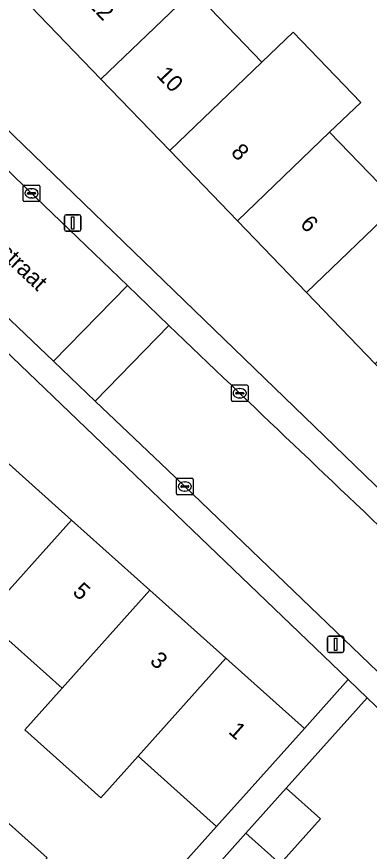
# Model space of a CAD drawing. Extents: x 159039 to 160102, y 381214 to 382524.
# Drawn here: x 159532 to 159553.2, y 382042.6 to 382093 of the extents above; entities that cross this region are included whole.
import ezdxf

# ---------------------------------------------------------------- set-up
doc = ezdxf.new("R2010")
doc.units = 0
for name, color, linetype in [('IMGEO_Erf', 7, 'Continuous'), ('IMGEO_Kolk', 7, 'Continuous'), ('IMGEO_Lichtmast', 7, 'Continuous'), ('IMGEO_Openbare_ruimte_label', 7, 'Continuous'), ('IMGEO_Pand', 7, 'Continuous'), ('IMGEO_Pand_nummerreeks', 7, 'Continuous'), ('IMGEO_Rijbaan_lokaal_open', 7, 'Continuous'), ('IMGEO_Voetpad_open', 7, 'Continuous')]:
    doc.layers.add(name, color=color, linetype=linetype)

msp = doc.modelspace()

# ---------------------------------------------------------------- linework, layer by layer
at = {"layer": 'IMGEO_Erf'}
for points in [[(159537.051, 382089.211), (159532.823, 382093.605), (159528.601, 382097.993), (159524.465, 382102.291), (159520.29, 382106.63), (159516.185, 382110.896), (159512.041, 382115.204), (159506.53, 382109.971), (159523.273, 382094.042), (159554.187, 382064.114), (159557.828, 382067.617), (159553.604, 382072.007), (159549.462, 382076.312), (159545.293, 382080.644), (159541.208, 382084.89)], [(159515.849, 382087.626), (159512.048, 382083.357), (159516.878, 382079.034), (159521.34, 382075.039), (159525.882, 382070.974), (159530.714, 382066.649), (159535.272, 382062.569), (159540.008, 382058.33), (159544.602, 382054.217), (159549.337, 382049.979), (159551.977, 382052.929)]]:
    msp.add_lwpolyline(points, close=True, dxfattribs=at)
for points in [[(159542.615, 382094.565), (159546.773, 382090.245), (159548.647, 382092.048), (159552.744, 382087.79), (159550.858, 382085.999), (159555.026, 382081.666), (159559.169, 382077.362), (159563.393, 382072.971), (159568.978, 382078.786), (159566.157, 382081.688), (159567.898, 382083.38), (159566.651, 382084.684), (159564.877, 382082.978), (159563.437, 382084.475), (159560.797, 382087.219), (159557.897, 382090.234), (159559.676, 382091.945), (159556.963, 382094.765)], [(159536.566, 382035.707), (159544.039, 382044.059), (159539.303, 382048.298), (159537.053, 382045.785), (159532.459, 382049.899), (159534.708, 382052.411), (159529.973, 382056.649)], [(159567.432, 382038.126), (159561.827, 382043.469), (159553.121, 382051.83), (159548.229, 382046.364), (159550.302, 382044.509), (159547.874, 382041.797), (159545.067, 382038.66), (159542.994, 382040.515), (159540.007, 382037.153), (159542.08, 382035.298), (159539.652, 382032.585), (159536.845, 382029.449), (159534.772, 382031.304), (159531.743, 382028.058), (159533.844, 382026.183), (159531.386, 382023.429), (159528.617, 382020.325), (159526.516, 382022.2), (159525.046, 382020.559), (159532.198, 382014.154), (159536.445, 382018.911), (159540.581, 382023.545), (159544.66, 382028.114), (159548.783, 382032.733)], [(159530.742, 382044.906), (159533.809, 382042.161)]]:
    msp.add_lwpolyline(points, dxfattribs=at)
at = {"layer": 'IMGEO_Kolk'}
for p, q in [((159532.367, 382081.885), (159532.367, 382082.737)), ((159532.442, 382082.811), (159533.294, 382082.811)), ((159533.368, 382082.737), (159533.368, 382081.885)), ((159532.626, 382082.305), (159532.626, 382082.317)), ((159533.064, 382082.268), (159532.666, 382082.268)), ((159532.669, 382082.354), (159533.067, 382082.354)), ((159532.855, 382082.591), (159532.88, 382082.591)), ((159533.11, 382082.317), (159533.11, 382082.305)), ((159533.294, 382081.811), (159532.442, 382081.811)), ((159532.878, 382082.031), (159532.853, 382082.031)), ((159544.93, 382069.805), (159544.93, 382070.657)), ((159545.005, 382070.731), (159545.857, 382070.731)), ((159545.931, 382070.657), (159545.931, 382069.805)), ((159545.189, 382070.225), (159545.189, 382070.237)), ((159545.627, 382070.188), (159545.229, 382070.188)), ((159545.232, 382070.274), (159545.63, 382070.274)), ((159545.418, 382070.511), (159545.443, 382070.511)), ((159545.673, 382070.237), (159545.673, 382070.225)), ((159545.857, 382069.731), (159545.005, 382069.731)), ((159545.441, 382069.951), (159545.416, 382069.951)), ((159541.618, 382064.172), (159541.618, 382065.024)), ((159541.693, 382065.098), (159542.545, 382065.098)), ((159542.619, 382065.024), (159542.619, 382064.172)), ((159541.877, 382064.592), (159541.877, 382064.604)), ((159542.315, 382064.555), (159541.917, 382064.555)), ((159541.92, 382064.641), (159542.318, 382064.641)), ((159542.106, 382064.878), (159542.131, 382064.878)), ((159542.361, 382064.604), (159542.361, 382064.592)), ((159542.545, 382064.098), (159541.693, 382064.098)), ((159542.129, 382064.318), (159542.104, 382064.318))]:
    msp.add_line(p, q, dxfattribs=at)
for points in [[(159532.367, 382081.885), (159532.367, 382082.737)], [(159532.442, 382082.811), (159533.294, 382082.811)], [(159533.368, 382082.737), (159533.368, 382081.885)], [(159533.294, 382081.811), (159532.442, 382081.811)], [(159544.93, 382069.805), (159544.93, 382070.657)], [(159545.005, 382070.731), (159545.857, 382070.731)], [(159545.931, 382070.657), (159545.931, 382069.805)], [(159545.857, 382069.731), (159545.005, 382069.731)], [(159541.618, 382064.172), (159541.618, 382065.024)], [(159541.693, 382065.098), (159542.545, 382065.098)], [(159542.619, 382065.024), (159542.619, 382064.172)], [(159542.545, 382064.098), (159541.693, 382064.098)]]:
    msp.add_lwpolyline(points, dxfattribs=at)
for centre, radius, start, end in [((159532.444, 382082.735), 0.0765, 91.552, 178.448), ((159532.444, 382082.735), 0.0765, 91.552, 178.448), ((159533.292, 382082.735), 0.0765, 1.552, 88.448), ((159533.292, 382082.735), 0.0765, 1.552, 88.448), ((159532.666, 382082.314), 0.0403, 85.8775, 175.7526), ((159532.663, 382082.304), 0.0366, 178.938, 274.7102), ((159533.067, 382082.311), 0.043, 264.8664, 352.4533), ((159533.071, 382082.316), 0.0386, 1.7309, 96.639), ((159532.444, 382081.887), 0.0765, 181.552, 268.448), ((159532.444, 382081.887), 0.0765, 181.552, 268.448), ((159533.292, 382081.887), 0.0765, 271.552, 358.448), ((159533.292, 382081.887), 0.0765, 271.552, 358.448), ((159545.007, 382070.655), 0.0765, 91.552, 178.448), ((159545.007, 382070.655), 0.0765, 91.552, 178.448), ((159545.855, 382070.655), 0.0765, 1.552, 88.448), ((159545.855, 382070.655), 0.0765, 1.552, 88.448), ((159545.229, 382070.234), 0.0403, 85.8775, 175.7526), ((159545.226, 382070.224), 0.0366, 178.938, 274.7102), ((159545.63, 382070.231), 0.043, 264.8664, 352.4533), ((159545.634, 382070.236), 0.0386, 1.7309, 96.639), ((159545.007, 382069.807), 0.0765, 181.552, 268.448), ((159545.007, 382069.807), 0.0765, 181.552, 268.448), ((159545.855, 382069.807), 0.0765, 271.552, 358.448), ((159545.855, 382069.807), 0.0765, 271.552, 358.448), ((159541.695, 382065.022), 0.0765, 91.552, 178.448), ((159541.695, 382065.022), 0.0765, 91.552, 178.448), ((159542.543, 382065.022), 0.0765, 1.552, 88.448), ((159542.543, 382065.022), 0.0765, 1.552, 88.448), ((159541.917, 382064.601), 0.0403, 85.8775, 175.7526), ((159541.914, 382064.591), 0.0366, 178.938, 274.7102), ((159542.318, 382064.598), 0.043, 264.8664, 352.4533), ((159542.322, 382064.603), 0.0386, 1.7309, 96.639), ((159541.695, 382064.174), 0.0765, 181.552, 268.448), ((159541.695, 382064.174), 0.0765, 181.552, 268.448), ((159542.543, 382064.174), 0.0765, 271.552, 358.448), ((159542.543, 382064.174), 0.0765, 271.552, 358.448)]:
    msp.add_arc(centre, radius, start, end, dxfattribs=at)
for centre, major_axis, ratio, start_param, end_param in [((159532.854, 382082.311), (-0.387, 0.002), 0.722429, 4.712389, 7.853982), ((159532.879, 382082.311), (-0.39, 0.002), 0.717154, 1.570796, 4.712389), ((159545.417, 382070.231), (-0.387, 0.002), 0.722429, 4.712389, 7.853982), ((159545.442, 382070.231), (-0.39, 0.002), 0.717154, 1.570796, 4.712389), ((159542.105, 382064.598), (-0.387, 0.002), 0.722429, 4.712389, 7.853982), ((159542.13, 382064.598), (-0.39, 0.002), 0.717154, 1.570796, 4.712389)]:
    msp.add_ellipse(centre, major_axis=major_axis, ratio=ratio, start_param=start_param, end_param=end_param, dxfattribs=at)
at = {"layer": 'IMGEO_Lichtmast'}
for p, q in [((159534.852, 382080.116), (159534.852, 382080.916)), ((159534.852, 382080.916), (159534.852, 382080.116)), ((159534.952, 382081.016), (159535.742, 382081.016)), ((159535.742, 382081.016), (159534.952, 382081.016)), ((159535.842, 382080.916), (159535.842, 382080.116)), ((159535.842, 382080.116), (159535.842, 382080.916)), ((159535.742, 382080.016), (159534.952, 382080.016)), ((159534.952, 382080.016), (159535.742, 382080.016)), ((159550.723, 382054.66), (159550.723, 382055.46)), ((159550.723, 382055.46), (159550.723, 382054.66)), ((159550.823, 382055.56), (159551.613, 382055.56)), ((159551.613, 382055.56), (159550.823, 382055.56)), ((159551.713, 382055.46), (159551.713, 382054.66)), ((159551.713, 382054.66), (159551.713, 382055.46)), ((159551.613, 382054.56), (159550.823, 382054.56)), ((159550.823, 382054.56), (159551.613, 382054.56))]:
    msp.add_line(p, q, dxfattribs=at)
for points in [[(159535.272, 382080.891), (159535.422, 382080.891), (159535.422, 382080.141), (159535.272, 382080.141), (159535.272, 382080.891)], [(159551.143, 382055.435), (159551.293, 382055.435), (159551.293, 382054.685), (159551.143, 382054.685), (159551.143, 382055.435)]]:
    msp.add_lwpolyline(points, dxfattribs=at)
for centre, start, end in [((159534.952, 382080.916), 90, 180), ((159534.952, 382080.916), 90, 180), ((159535.742, 382080.916), 0, 90), ((159535.742, 382080.916), 360, 90), ((159534.952, 382080.116), 180, 270), ((159534.952, 382080.116), 180, 270), ((159535.742, 382080.116), 270, 0), ((159535.742, 382080.116), 270, 0), ((159550.823, 382055.46), 90, 180), ((159550.823, 382055.46), 90, 180), ((159551.613, 382055.46), 0, 90), ((159551.613, 382055.46), 360, 90), ((159550.823, 382054.66), 180, 270), ((159550.823, 382054.66), 180, 270), ((159551.613, 382054.66), 270, 0), ((159551.613, 382054.66), 270, 0)]:
    msp.add_arc(centre, 0.1, start, end, dxfattribs=at)
at = {"layer": 'IMGEO_Pand'}
for points in [[(159532.823, 382093.605), (159537.051, 382089.211), (159542.615, 382094.565), (159538.387, 382098.959)], [(159546.773, 382090.245), (159542.615, 382094.565), (159537.051, 382089.211), (159541.208, 382084.89)], [(159550.858, 382085.999), (159552.744, 382087.79), (159548.647, 382092.048), (159546.773, 382090.245), (159541.208, 382084.89), (159545.293, 382080.644)], [(159549.462, 382076.312), (159555.026, 382081.666), (159550.858, 382085.999), (159545.293, 382080.644)], [(159549.462, 382076.312), (159553.604, 382072.007), (159559.169, 382077.362), (159555.026, 382081.666)], [(159535.272, 382062.569), (159530.714, 382066.649), (159525.415, 382060.729), (159529.973, 382056.649)], [(159535.272, 382062.569), (159529.973, 382056.649), (159534.708, 382052.411), (159540.008, 382058.33)], [(159544.602, 382054.217), (159540.008, 382058.33), (159534.708, 382052.411), (159532.459, 382049.899), (159537.053, 382045.785), (159539.303, 382048.298)], [(159539.303, 382048.298), (159544.039, 382044.059), (159546.003, 382046.254), (159549.337, 382049.979), (159544.602, 382054.217)], [(159545.799, 382043.649), (159547.874, 382041.797), (159550.302, 382044.509), (159548.229, 382046.364)], [(159531.828, 382039.948), (159533.809, 382042.161), (159530.742, 382044.906), (159528.761, 382042.693)], [(159545.799, 382043.649), (159542.994, 382040.515), (159545.067, 382038.66), (159547.874, 382041.797)]]:
    msp.add_lwpolyline(points, close=True, dxfattribs=at)
at = {"layer": 'IMGEO_Rijbaan_lokaal_open'}
for points in [[(159498.626, 382107.253), (159503.501, 382102.435), (159504.823, 382101.185), (159509.186, 382096.925), (159510.84, 382095.311), (159510.531, 382095), (159510.664, 382094.872), (159515.887, 382089.823), (159524.758, 382081.144), (159534.185, 382072.166), (159538.65, 382076.734), (159533.129, 382082.059), (159527.621, 382087.397), (159507.176, 382107.116), (159504.182, 382110.063), (159501.192, 382113.064), (159501.004, 382113.252), (159500.558, 382113.7), (159500.438, 382113.56), (159500, 382114.007), (159497.25, 382116.954)], [(159541.147, 382074.335), (159536.716, 382069.755), (159541.068, 382065.611), (159559.84, 382047.55), (159562.874, 382044.6), (159567.959, 382039.739)]]:
    msp.add_lwpolyline(points, dxfattribs=at)
msp.add_lwpolyline([(159541.147, 382074.335), (159539.898, 382075.534), (159538.65, 382076.734), (159534.185, 382072.166), (159536.716, 382069.755)], close=True, dxfattribs=at)
msp.add_arc((161707.06, 384330.826), 3127.768, 226.173349, 226.554784, dxfattribs=at)
at = {"layer": 'IMGEO_Voetpad_open'}
for points in [[(159512.041, 382115.204), (159511.927, 382115.322), (159513.185, 382116.532), (159511.935, 382117.831), (159505.114, 382111.267), (159502.197, 382114.129), (159501.192, 382113.064), (159504.182, 382110.063), (159507.176, 382107.116), (159527.621, 382087.397), (159533.129, 382082.059), (159538.65, 382076.734), (159539.898, 382075.534), (159541.147, 382074.335)], [(159572.878, 382046.076), (159572.787, 382046.16), (159571.642, 382047.216), (159555.283, 382063.053), (159554.187, 382064.114), (159523.273, 382094.042), (159506.53, 382109.971), (159512.041, 382115.204)], [(159567.959, 382039.739), (159562.874, 382044.6), (159559.84, 382047.55), (159541.068, 382065.611), (159536.716, 382069.755), (159534.185, 382072.166), (159524.758, 382081.144), (159515.887, 382089.823), (159510.664, 382094.872), (159510.531, 382095), (159510.84, 382095.311), (159509.186, 382096.925)], [(159511.934, 382091.911), (159514.826, 382089.008), (159509.813, 382083.58), (159511.077, 382082.273), (159512.048, 382083.357), (159515.849, 382087.626), (159551.977, 382052.929), (159553.121, 382051.83), (159561.827, 382043.469), (159567.432, 382038.126)], [(159542.994, 382040.515), (159545.799, 382043.649), (159548.229, 382046.364), (159553.121, 382051.83), (159551.977, 382052.929), (159549.337, 382049.979), (159546.003, 382046.254), (159544.039, 382044.059), (159536.566, 382035.707)]]:
    msp.add_lwpolyline(points, dxfattribs=at)
msp.add_arc((161707.06, 384330.826), 3127.768, 226.173349, 226.554784, dxfattribs=at)

# ---------------------------------------------------------------- texts
at = {"layer": 'IMGEO_Openbare_ruimte_label'}
msp.add_text('Cimarosastraat', height=1, rotation=316.581, dxfattribs=at).set_placement((159526.656, 382082.589))
at = {"layer": 'IMGEO_Pand_nummerreeks'}
for s, rotation, p in [('12', 313.8959, (159536.181, 382093.749)), ('10', 313.8959, (159540.358, 382089.408)), ('8', 313.8941, (159544.851, 382084.739)), ('6', 313.8959, (159549.022, 382080.405)), ('5', 318.1677, (159535.292, 382058.15)), ('3', 318.1684, (159539.953, 382053.978)), ('1', 318.1677, (159544.699, 382049.729))]:
    msp.add_text(s, height=1, rotation=rotation, dxfattribs=at).set_placement(p)

doc.saveas('drawing.dxf')
